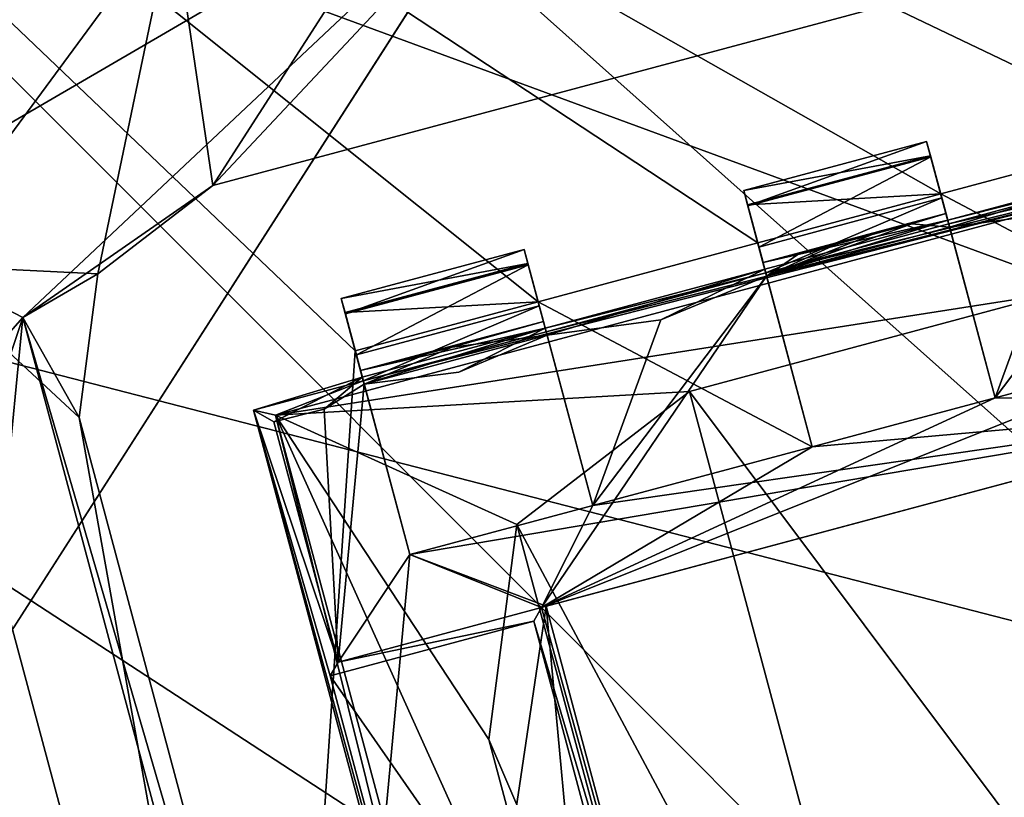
# Model space of a CAD drawing. Header units: millimetres. Extents: x -78 to 78, y -78 to 78.
# Tile 336 of 449: x 61.15 to 63.75, y 17.08 to 19.13. Entities that reach past the tile are written whole.
import ezdxf

# ---------------------------------------------------------------- set-up
doc = ezdxf.new("R2010")
doc.units = ezdxf.units.MM
doc.header["$LTSCALE"] = 41.718519
for name, color, linetype in [('1262', 7, 'CONTINUOUS'), ('1334', 7, 'CONTINUOUS'), ('1346', 7, 'CONTINUOUS'), ('1377', 7, 'CONTINUOUS'), ('1394', 7, 'CONTINUOUS'), ('1465', 7, 'CONTINUOUS'), ('1490', 7, 'CONTINUOUS'), ('1502', 7, 'CONTINUOUS'), ('1745', 7, 'CONTINUOUS'), ('1769', 7, 'CONTINUOUS'), ('2704', 7, 'CONTINUOUS'), ('2720', 7, 'CONTINUOUS'), ('2737', 7, 'CONTINUOUS'), ('328', 7, 'CONTINUOUS'), ('344', 7, 'CONTINUOUS'), ('4573', 7, 'CONTINUOUS'), ('4585', 7, 'CONTINUOUS'), ('4618', 7, 'CONTINUOUS'), ('4633', 7, 'CONTINUOUS'), ('4635', 7, 'CONTINUOUS'), ('4639', 7, 'CONTINUOUS'), ('4647', 7, 'CONTINUOUS'), ('4649', 7, 'CONTINUOUS'), ('4650', 7, 'CONTINUOUS'), ('4656', 7, 'CONTINUOUS'), ('4658', 7, 'CONTINUOUS'), ('4662', 7, 'CONTINUOUS'), ('4663', 7, 'CONTINUOUS'), ('4664', 7, 'CONTINUOUS'), ('4674', 7, 'CONTINUOUS'), ('4675', 7, 'CONTINUOUS'), ('4676', 7, 'CONTINUOUS'), ('4682', 7, 'CONTINUOUS'), ('4683', 7, 'CONTINUOUS'), ('4688', 7, 'CONTINUOUS'), ('4689', 7, 'CONTINUOUS'), ('4690', 7, 'CONTINUOUS'), ('4691', 7, 'CONTINUOUS'), ('4692', 7, 'CONTINUOUS'), ('4698', 7, 'CONTINUOUS'), ('4699', 7, 'CONTINUOUS'), ('4707', 7, 'CONTINUOUS'), ('4708', 7, 'CONTINUOUS'), ('4709', 7, 'CONTINUOUS'), ('4712', 7, 'CONTINUOUS'), ('4724', 7, 'CONTINUOUS'), ('4725', 7, 'CONTINUOUS'), ('4726', 7, 'CONTINUOUS')]:
    doc.layers.add(name, color=color, linetype=linetype)

msp = doc.modelspace()

# ---------------------------------------------------------------- linework, layer by layer
at = {"layer": '1262', "color": 7, "linetype": 'CONTINUOUS'}
msp.add_3dface([(60.8746, 18.4874, 22.2), (56.8171, 22.4998, 23.7), (61.5557, 19.4126, 22.2), (60.8746, 18.4874, 22.2)], dxfattribs=at)
at = {"layer": '1334', "color": 7, "linetype": 'CONTINUOUS'}
msp.add_3dface([(56.9783, 20.422, 26.0387), (60.6759, 18.5986, 23.3613), (61.4072, 19.5846, 23.3613), (56.9783, 20.422, 26.0387)], dxfattribs=at)
at = {"layer": '1346', "color": 7, "linetype": 'CONTINUOUS'}
for points in [[(61.5557, 19.4126, 22.2), (62.5258, 20.0402, 22.2), (61.6621, 18.6964, 22.2), (61.5557, 19.4126, 22.2)], [(61.6621, 18.6964, 22.2), (62.5258, 20.0402, 22.2), (64.7531, 19.5246, 22.2), (61.6621, 18.6964, 22.2)], [(60.8746, 18.4874, 22.2), (61.5557, 19.4126, 22.2), (61.3585, 18.4634, 22.2), (60.8746, 18.4874, 22.2)], [(61.3585, 18.4634, 22.2), (61.5557, 19.4126, 22.2), (61.6621, 18.6964, 22.2), (61.3585, 18.4634, 22.2)], [(61.9626, 14.4268, 22.2), (61.1437, 15.2242, 22.2), (60.8746, 18.4874, 22.2), (61.9626, 14.4268, 22.2)], [(61.9626, 14.4268, 22.2), (60.8746, 18.4874, 22.2), (61.3085, 18.084, 22.2), (61.9626, 14.4268, 22.2)], [(61.3085, 18.084, 22.2), (60.8746, 18.4874, 22.2), (61.3585, 18.4634, 22.2), (61.3085, 18.084, 22.2)], [(62.1368, 14.9931, 22.2), (61.9626, 14.4268, 22.2), (61.3085, 18.084, 22.2), (62.1368, 14.9931, 22.2)]]:
    msp.add_3dface(points, dxfattribs=at)
at = {"layer": '1377', "color": 7, "linetype": 'CONTINUOUS'}
for points in [[(61.16, 18.3479, 23.2), (61.6621, 18.6964, 23.2), (62.6474, 19.7467, 23.2), (61.16, 18.3479, 23.2)], [(61.6621, 18.6964, 23.2), (64.7531, 19.5246, 23.2), (62.6474, 19.7467, 23.2), (61.6621, 18.6964, 23.2)], [(61.3585, 18.4634, 23.2), (61.6621, 18.6964, 23.2), (61.16, 18.3479, 23.2), (61.3585, 18.4634, 23.2)], [(61.3085, 18.084, 23.2), (61.3585, 18.4634, 23.2), (61.16, 18.3479, 23.2), (61.3085, 18.084, 23.2)], [(60.9652, 16.3356, 23.2), (62.1401, 14.6903, 23.2), (61.16, 18.3479, 23.2), (60.9652, 16.3356, 23.2)], [(62.1368, 14.9931, 23.2), (61.3085, 18.084, 23.2), (61.16, 18.3479, 23.2), (62.1368, 14.9931, 23.2)], [(62.1401, 14.6903, 23.2), (62.1368, 14.9931, 23.2), (61.16, 18.3479, 23.2), (62.1401, 14.6903, 23.2)]]:
    msp.add_3dface(points, dxfattribs=at)
at = {"layer": '1394', "color": 7, "linetype": 'CONTINUOUS'}
for points in [[(61.16, 18.3479, 23.2), (62.6474, 19.7467, 23.2), (60.6759, 18.5986, 23.3613), (61.16, 18.3479, 23.2)], [(60.6759, 18.5986, 23.3613), (62.6474, 19.7467, 23.2), (61.4072, 19.5846, 23.3613), (60.6759, 18.5986, 23.3613)], [(60.3388, 17.4181, 23.3613), (61.16, 18.3479, 23.2), (60.6759, 18.5986, 23.3613), (60.3388, 17.4181, 23.3613)], [(60.4391, 16.1946, 23.3613), (61.16, 18.3479, 23.2), (60.3388, 17.4181, 23.3613), (60.4391, 16.1946, 23.3613)], [(60.9652, 16.3356, 23.2), (61.16, 18.3479, 23.2), (60.4391, 16.1946, 23.3613), (60.9652, 16.3356, 23.2)]]:
    msp.add_3dface(points, dxfattribs=at)
at = {"layer": '1465', "color": 7, "linetype": 'CONTINUOUS'}
for points in [[(62.1368, 14.9931, 22.2), (61.3085, 18.084, 22.2), (62.1368, 14.9931, 23.2), (62.1368, 14.9931, 22.2)], [(62.1368, 14.9931, 23.2), (61.3085, 18.084, 22.2), (61.3085, 18.084, 23.2), (62.1368, 14.9931, 23.2)]]:
    msp.add_3dface(points, dxfattribs=at)
at = {"layer": '1490', "color": 7, "linetype": 'CONTINUOUS'}
for points in [[(61.3585, 18.4634, 22.2), (61.6621, 18.6964, 22.2), (61.3585, 18.4634, 23.2), (61.3585, 18.4634, 22.2)], [(61.3585, 18.4634, 23.2), (61.6621, 18.6964, 22.2), (61.6621, 18.6964, 23.2), (61.3585, 18.4634, 23.2)], [(61.3085, 18.084, 22.2), (61.3585, 18.4634, 22.2), (61.3085, 18.084, 23.2), (61.3085, 18.084, 22.2)], [(61.3085, 18.084, 23.2), (61.3585, 18.4634, 22.2), (61.3585, 18.4634, 23.2), (61.3085, 18.084, 23.2)]]:
    msp.add_3dface(points, dxfattribs=at)
at = {"layer": '1502', "color": 7, "linetype": 'CONTINUOUS'}
for points in [[(61.6621, 18.6964, 22.2), (64.7531, 19.5246, 22.2), (61.6621, 18.6964, 23.2), (61.6621, 18.6964, 22.2)], [(61.6621, 18.6964, 23.2), (64.7531, 19.5246, 22.2), (64.7531, 19.5246, 23.2), (61.6621, 18.6964, 23.2)]]:
    msp.add_3dface(points, dxfattribs=at)
at = {"layer": '1745', "linetype": 'CONTINUOUS'}
for points in [[(69.7599, 30.9897, 28.7), (56.7696, 51.03, 28.7), (56.7695, 10.7164, 28.7), (69.7599, 30.9897, 28.7)], [(75.9193, 7.9475, 28.7), (69.7599, 30.9897, 28.7), (53.7937, -21.0684, 28.7), (75.9193, 7.9475, 28.7)], [(53.7937, -21.0684, 28.7), (69.7599, 30.9897, 28.7), (56.7669, -10.73, 28.7), (53.7937, -21.0684, 28.7)], [(56.7669, -10.73, 28.7), (69.7599, 30.9897, 28.7), (57.7718, -0.0089, 28.7), (56.7669, -10.73, 28.7)], [(57.7718, -0.0089, 28.7), (69.7599, 30.9897, 28.7), (56.7695, 10.7164, 28.7), (57.7718, -0.0089, 28.7)]]:
    msp.add_3dface(points, dxfattribs=at)
at = {"layer": '1769', "linetype": 'CONTINUOUS'}
for points in [[(68.005, 27.6073, 26.2), (72.6977, 10.0938, 26.2), (60.6528, 24.562, 26.2), (68.005, 27.6073, 26.2)], [(60.6528, 24.562, 26.2), (72.6977, 10.0938, 26.2), (58.2182, 22.9916, 26.2), (60.6528, 24.562, 26.2)], [(72.6977, 10.0938, 26.2), (56.4893, 20.6607, 26.2), (58.2182, 22.9916, 26.2), (72.6977, 10.0938, 26.2)], [(72.6977, 10.0938, 26.2), (55.6942, 17.8776, 26.2), (56.4893, 20.6607, 26.2), (72.6977, 10.0938, 26.2)], [(72.6977, 10.0938, 26.2), (64.8079, 9.0551, 26.2), (55.6942, 17.8776, 26.2), (72.6977, 10.0938, 26.2)], [(64.8079, 9.0551, 26.2), (55.9316, 14.9868, 26.2), (55.6942, 17.8776, 26.2), (64.8079, 9.0551, 26.2)]]:
    msp.add_3dface(points, dxfattribs=at)
at = {"layer": '2704', "linetype": 'CONTINUOUS'}
for points in [[(64.6457, 18.9593, 21.67), (66.5703, 21.6404, 21.67), (58.707, 21.4384, 21.67), (64.6457, 18.9593, 21.67)], [(64.1627, 18.8299, 21.67), (64.6457, 18.9593, 21.67), (58.707, 21.4384, 21.67), (64.1627, 18.8299, 21.67)], [(63.5832, 18.6746, 21.67), (64.1627, 18.8299, 21.67), (58.707, 21.4384, 21.67), (63.5832, 18.6746, 21.67)], [(62.0377, 18.2605, 21.67), (62.5207, 18.3899, 21.67), (58.707, 21.4384, 21.67), (62.0377, 18.2605, 21.67)], [(62.5207, 18.3899, 21.67), (63.1002, 18.5452, 21.67), (58.707, 21.4384, 21.67), (62.5207, 18.3899, 21.67)], [(61.5456, 10.8774, 21.67), (62.0377, 18.2605, 21.67), (58.707, 21.4384, 21.67), (61.5456, 10.8774, 21.67)], [(63.1002, 18.5452, 21.67), (63.5832, 18.6746, 21.67), (58.707, 21.4384, 21.67), (63.1002, 18.5452, 21.67)], [(64.3069, 18.292, 21.67), (64.1627, 18.8299, 21.67), (63.5832, 18.6746, 21.67), (64.3069, 18.292, 21.67)], [(63.7273, 18.1367, 21.67), (64.3069, 18.292, 21.67), (63.5832, 18.6746, 21.67), (63.7273, 18.1367, 21.67)], [(63.1002, 18.5452, 21.67), (62.5207, 18.3899, 21.67), (63.2443, 18.0073, 21.67), (63.1002, 18.5452, 21.67)], [(62.5207, 18.3899, 21.67), (62.6648, 17.852, 21.67), (63.2443, 18.0073, 21.67), (62.5207, 18.3899, 21.67)], [(64.5465, 18.1232, 21.67), (64.3069, 18.292, 21.67), (63.7273, 18.1367, 21.67), (64.5465, 18.1232, 21.67)], [(62.1818, 17.7226, 21.67), (62.0377, 18.2605, 21.67), (61.5456, 10.8774, 21.67), (62.1818, 17.7226, 21.67)], [(62.5417, 17.586, 21.67), (64.5465, 18.1232, 21.67), (62.1818, 17.7226, 21.67), (62.5417, 17.586, 21.67)], [(62.1818, 17.7226, 21.67), (64.5465, 18.1232, 21.67), (62.6648, 17.852, 21.67), (62.1818, 17.7226, 21.67)], [(62.6648, 17.852, 21.67), (64.5465, 18.1232, 21.67), (63.2443, 18.0073, 21.67), (62.6648, 17.852, 21.67)], [(63.2443, 18.0073, 21.67), (64.5465, 18.1232, 21.67), (63.7273, 18.1367, 21.67), (63.2443, 18.0073, 21.67)], [(62.5417, 17.586, 21.67), (62.1818, 17.7226, 21.67), (61.5456, 10.8774, 21.67), (62.5417, 17.586, 21.67)], [(62.7124, 15.7424, 21.67), (62.5417, 17.586, 21.67), (61.5456, 10.8774, 21.67), (62.7124, 15.7424, 21.67)], [(62.9558, 16.0406, 21.67), (62.5417, 17.586, 21.67), (62.7124, 15.7424, 21.67), (62.9558, 16.0406, 21.67)]]:
    msp.add_3dface(points, dxfattribs=at)
at = {"layer": '2720', "linetype": 'CONTINUOUS'}
for points in [[(66.5547, 21.688, 20.074), (69.1341, 10.9737, 20.074), (58.725, 21.3895, 20.074), (66.5547, 21.688, 20.074)], [(69.1341, 10.9737, 20.074), (69.9999, -0.0001, 20.074), (58.725, 21.3895, 20.074), (69.1341, 10.9737, 20.074)], [(58.725, 21.3895, 20.074), (69.9999, -0.0001, 20.074), (62.4999, -0.0001, 20.074), (58.725, 21.3895, 20.074)]]:
    msp.add_3dface(points, dxfattribs=at)
at = {"layer": '2737', "linetype": 'CONTINUOUS'}
for points in [[(61.5456, 10.8774, 21.67), (58.707, 21.4384, 21.67), (58.725, 21.3895, 20.074), (61.5456, 10.8774, 21.67)], [(61.5456, 10.8774, 21.67), (58.725, 21.3895, 20.074), (62.4999, -0.0001, 20.074), (61.5456, 10.8774, 21.67)]]:
    msp.add_3dface(points, dxfattribs=at)
at = {"layer": '328', "linetype": 'CONTINUOUS'}
for points in [[(15.5, 30, 15), (32.5, 30, 15), (72.3187, 15.3427, 15), (15.5, 30, 15)], [(47.5, -30, 15), (15.5, 30, 15), (67, -30, 15), (47.5, -30, 15)], [(67, -30, 15), (15.5, 30, 15), (67.5, -30, 15), (67, -30, 15)], [(67.5, -30, 15), (15.5, 30, 15), (72.3187, -15.3427, 15), (67.5, -30, 15)], [(72.3187, -15.3427, 15), (15.5, 30, 15), (73.9493, 0, 15), (72.3187, -15.3427, 15)], [(73.9493, 0, 15), (15.5, 30, 15), (72.3187, 15.3427, 15), (73.9493, 0, 15)], [(32.5, 30, 15), (47.5, 30, 15), (72.3187, 15.3427, 15), (32.5, 30, 15)], [(47.5, 30, 15), (67, 30, 15), (72.3187, 15.3427, 15), (47.5, 30, 15)]]:
    msp.add_3dface(points, dxfattribs=at)
at = {"layer": '344', "linetype": 'CONTINUOUS'}
for points in [[(47.5, 30, 16.5), (15.5, -30, 16.5), (67, 30, 16.5), (47.5, 30, 16.5)], [(67, 30, 16.5), (15.5, -30, 16.5), (67.5, 30, 16.5), (67, 30, 16.5)], [(67.5, 30, 16.5), (15.5, -30, 16.5), (72.3187, 15.3427, 16.5), (67.5, 30, 16.5)]]:
    msp.add_3dface(points, dxfattribs=at)
at = {"layer": '4573', "linetype": 'CONTINUOUS'}
for points in [[(62.5298, 17.5829, 21.845), (62.9558, 16.0406, 21.67), (62.5088, 17.5465, 22.27), (62.5298, 17.5829, 21.845)], [(62.5417, 17.586, 21.67), (62.9558, 16.0406, 21.67), (62.5298, 17.5829, 21.845), (62.5417, 17.586, 21.67)], [(62.5088, 17.5465, 22.27), (62.9558, 16.0406, 21.67), (62.9075, 16.0584, 22.27), (62.5088, 17.5465, 22.27)]]:
    msp.add_3dface(points, dxfattribs=at)
at = {"layer": '4585', "linetype": 'CONTINUOUS'}
for points in [[(62.5417, 17.586, 21.67), (62.5298, 17.5829, 21.845), (64.5583, 18.1264, 21.845), (62.5417, 17.586, 21.67)], [(64.5465, 18.1232, 21.67), (62.5417, 17.586, 21.67), (64.5583, 18.1264, 21.845), (64.5465, 18.1232, 21.67)]]:
    msp.add_3dface(points, dxfattribs=at)
at = {"layer": '4618', "linetype": 'CONTINUOUS'}
for points in [[(62.5298, 17.5829, 21.845), (62.5088, 17.5465, 22.27), (61.9925, 17.4389, 21.845), (62.5298, 17.5829, 21.845)], [(61.9925, 17.4389, 21.845), (62.5088, 17.5465, 22.27), (61.9715, 17.4025, 22.27), (61.9925, 17.4389, 21.845)]]:
    msp.add_3dface(points, dxfattribs=at)
at = {"layer": '4633', "linetype": 'CONTINUOUS'}
for points in [[(64.1863, 18.742, 21.8612), (64.3069, 18.292, 21.845), (63.7273, 18.1367, 21.845), (64.1863, 18.742, 21.8612)], [(63.9066, 18.6268, 21.845), (64.1863, 18.742, 21.8612), (63.7273, 18.1367, 21.845), (63.9066, 18.6268, 21.845)], [(63.6068, 18.5865, 21.845), (63.9066, 18.6268, 21.845), (63.7273, 18.1367, 21.845), (63.6068, 18.5865, 21.845)], [(62.5298, 17.5829, 21.845), (62.6648, 17.852, 21.845), (63.1237, 18.4573, 21.845), (62.5298, 17.5829, 21.845)], [(63.2443, 18.0073, 21.845), (62.5298, 17.5829, 21.845), (63.1237, 18.4573, 21.845), (63.2443, 18.0073, 21.845)], [(63.1237, 18.4573, 21.845), (62.6648, 17.852, 21.845), (62.8441, 18.3421, 21.845), (63.1237, 18.4573, 21.845)], [(62.8441, 18.3421, 21.845), (62.6648, 17.852, 21.845), (62.5443, 18.3018, 21.845), (62.8441, 18.3421, 21.845)], [(64.5583, 18.1264, 21.845), (62.5298, 17.5829, 21.845), (64.3069, 18.292, 21.845), (64.5583, 18.1264, 21.845)], [(64.3069, 18.292, 21.845), (62.5298, 17.5829, 21.845), (63.7273, 18.1367, 21.845), (64.3069, 18.292, 21.845)], [(61.9559, 18.1063, 21.845), (62.0612, 18.1726, 21.845), (61.9925, 17.4389, 21.845), (61.9559, 18.1063, 21.845)], [(62.0612, 18.1726, 21.845), (62.1818, 17.7226, 21.845), (61.9925, 17.4389, 21.845), (62.0612, 18.1726, 21.845)], [(63.7273, 18.1367, 21.845), (62.5298, 17.5829, 21.845), (63.2443, 18.0073, 21.845), (63.7273, 18.1367, 21.845)], [(61.8226, 18.0728, 21.845), (61.9559, 18.1063, 21.845), (61.9925, 17.4389, 21.845), (61.8226, 18.0728, 21.845)], [(62.6648, 17.852, 21.845), (62.5298, 17.5829, 21.845), (62.1818, 17.7226, 21.845), (62.6648, 17.852, 21.845)], [(62.1818, 17.7226, 21.845), (62.5298, 17.5829, 21.845), (61.9925, 17.4389, 21.845), (62.1818, 17.7226, 21.845)]]:
    msp.add_3dface(points, dxfattribs=at)
at = {"layer": '4635', "linetype": 'CONTINUOUS'}
for points in [[(62.5088, 17.5465, 22.27), (62.9075, 16.0584, 22.27), (61.9715, 17.4025, 22.27), (62.5088, 17.5465, 22.27)], [(62.9075, 16.0584, 22.27), (62.3702, 15.9144, 22.27), (61.9715, 17.4025, 22.27), (62.9075, 16.0584, 22.27)]]:
    msp.add_3dface(points, dxfattribs=at)
at = {"layer": '4639', "linetype": 'CONTINUOUS'}
for points in [[(62.0612, 18.1726, 21.845), (62.0007, 18.3987, 21.896), (62.0107, 18.3612, 21.7623), (62.0612, 18.1726, 21.845)], [(62.0007, 18.3987, 21.896), (62.0612, 18.1726, 21.845), (62.0516, 18.2085, 22.1542), (62.0007, 18.3987, 21.896)], [(62.0007, 18.3987, 22.421), (62.0007, 18.3987, 21.896), (62.0516, 18.2085, 22.1542), (62.0007, 18.3987, 22.421)], [(62.0116, 18.3579, 22.5598), (62.0007, 18.3987, 22.421), (62.0563, 18.191, 22.4493), (62.0116, 18.3579, 22.5598)], [(62.0563, 18.191, 22.4493), (62.0007, 18.3987, 22.421), (62.0516, 18.2085, 22.1542), (62.0563, 18.191, 22.4493)], [(62.0377, 18.2605, 21.67), (62.1818, 17.7226, 21.845), (62.0107, 18.3612, 21.7623), (62.0377, 18.2605, 21.67)], [(62.1818, 17.7226, 21.845), (62.0612, 18.1726, 21.845), (62.0107, 18.3612, 21.7623), (62.1818, 17.7226, 21.845)], [(62.0406, 18.2496, 22.652), (62.0116, 18.3579, 22.5598), (62.0589, 18.1814, 22.6698), (62.0406, 18.2496, 22.652)], [(62.0589, 18.1814, 22.6698), (62.0116, 18.3579, 22.5598), (62.0563, 18.191, 22.4493), (62.0589, 18.1814, 22.6698)], [(62.0377, 18.2605, 21.67), (62.1818, 17.7226, 21.67), (62.1818, 17.7226, 21.845), (62.0377, 18.2605, 21.67)]]:
    msp.add_3dface(points, dxfattribs=at)
at = {"layer": '4647', "linetype": 'CONTINUOUS'}
for points in [[(62.1818, 17.7226, 21.67), (62.6648, 17.852, 21.67), (62.1818, 17.7226, 21.845), (62.1818, 17.7226, 21.67)], [(62.6648, 17.852, 21.67), (62.6648, 17.852, 21.845), (62.1818, 17.7226, 21.845), (62.6648, 17.852, 21.67)]]:
    msp.add_3dface(points, dxfattribs=at)
at = {"layer": '4649', "linetype": 'CONTINUOUS'}
for points in [[(63.5461, 18.8128, 21.896), (63.5562, 18.7753, 21.7623), (63.0632, 18.6834, 21.896), (63.5461, 18.8128, 21.896)], [(63.0632, 18.6834, 21.896), (63.5562, 18.7753, 21.7623), (63.0732, 18.6459, 21.7623), (63.0632, 18.6834, 21.896)], [(63.5562, 18.7753, 21.7623), (63.5832, 18.6746, 21.67), (63.0732, 18.6459, 21.7623), (63.5562, 18.7753, 21.7623)], [(63.5832, 18.6746, 21.67), (63.1002, 18.5452, 21.67), (63.0732, 18.6459, 21.7623), (63.5832, 18.6746, 21.67)]]:
    msp.add_3dface(points, dxfattribs=at)
at = {"layer": '4650', "linetype": 'CONTINUOUS'}
for points in [[(62.4836, 18.5281, 21.896), (62.4937, 18.4906, 21.7623), (62.0007, 18.3987, 21.896), (62.4836, 18.5281, 21.896)], [(62.0007, 18.3987, 21.896), (62.4937, 18.4906, 21.7623), (62.0107, 18.3612, 21.7623), (62.0007, 18.3987, 21.896)], [(62.4937, 18.4906, 21.7623), (62.5207, 18.3899, 21.67), (62.0107, 18.3612, 21.7623), (62.4937, 18.4906, 21.7623)], [(62.5207, 18.3899, 21.67), (62.0377, 18.2605, 21.67), (62.0107, 18.3612, 21.7623), (62.5207, 18.3899, 21.67)]]:
    msp.add_3dface(points, dxfattribs=at)
at = {"layer": '4656', "linetype": 'CONTINUOUS'}
for points in [[(61.7691, 18.1037, 22.67), (61.7691, 18.1037, 22.47), (62.5456, 15.206, 22.47), (61.7691, 18.1037, 22.67)], [(62.5456, 15.206, 22.67), (61.7691, 18.1037, 22.67), (62.5456, 15.206, 22.47), (62.5456, 15.206, 22.67)]]:
    msp.add_3dface(points, dxfattribs=at)
at = {"layer": '4658', "linetype": 'CONTINUOUS'}
for points in [[(61.8226, 18.0728, 21.845), (61.9925, 17.4389, 21.845), (61.7691, 18.1037, 22.47), (61.8226, 18.0728, 21.845)], [(61.7691, 18.1037, 22.47), (61.9925, 17.4389, 21.845), (61.9715, 17.4025, 22.27), (61.7691, 18.1037, 22.47)], [(62.5456, 15.206, 22.47), (61.7691, 18.1037, 22.47), (62.3702, 15.9144, 22.27), (62.5456, 15.206, 22.47)], [(62.3702, 15.9144, 22.27), (61.7691, 18.1037, 22.47), (61.9715, 17.4025, 22.27), (62.3702, 15.9144, 22.27)]]:
    msp.add_3dface(points, dxfattribs=at)
at = {"layer": '4662', "linetype": 'CONTINUOUS'}
for points in [[(63.5971, 18.6226, 22.1568), (63.6068, 18.5865, 21.845), (63.5461, 18.8128, 21.896), (63.5971, 18.6226, 22.1568)], [(63.5461, 18.8128, 21.896), (63.6068, 18.5865, 21.845), (63.5562, 18.7753, 21.7623), (63.5461, 18.8128, 21.896)], [(63.6018, 18.6051, 22.4513), (63.5971, 18.6226, 22.1568), (63.5461, 18.8128, 22.421), (63.6018, 18.6051, 22.4513)], [(63.5571, 18.7721, 22.5598), (63.6018, 18.6051, 22.4513), (63.5461, 18.8128, 22.421), (63.5571, 18.7721, 22.5598)], [(63.5461, 18.8128, 22.421), (63.5971, 18.6226, 22.1568), (63.5461, 18.8128, 21.896), (63.5461, 18.8128, 22.421)], [(63.7273, 18.1367, 21.67), (63.5832, 18.6746, 21.67), (63.5562, 18.7753, 21.7623), (63.7273, 18.1367, 21.67)], [(63.7273, 18.1367, 21.845), (63.7273, 18.1367, 21.67), (63.5562, 18.7753, 21.7623), (63.7273, 18.1367, 21.845)], [(63.6068, 18.5865, 21.845), (63.7273, 18.1367, 21.845), (63.5562, 18.7753, 21.7623), (63.6068, 18.5865, 21.845)], [(63.5861, 18.6638, 22.652), (63.6018, 18.6051, 22.4513), (63.5571, 18.7721, 22.5598), (63.5861, 18.6638, 22.652)], [(63.6044, 18.5955, 22.6698), (63.6018, 18.6051, 22.4513), (63.5861, 18.6638, 22.652), (63.6044, 18.5955, 22.6698)]]:
    msp.add_3dface(points, dxfattribs=at)
at = {"layer": '4663', "linetype": 'CONTINUOUS'}
for points in [[(63.1237, 18.4573, 21.845), (63.0632, 18.6834, 21.896), (63.0732, 18.6459, 21.7623), (63.1237, 18.4573, 21.845)], [(63.0632, 18.6834, 21.896), (63.1237, 18.4573, 21.845), (63.1141, 18.4932, 22.1552), (63.0632, 18.6834, 21.896)], [(63.0632, 18.6834, 22.421), (63.0632, 18.6834, 21.896), (63.1141, 18.4932, 22.1552), (63.0632, 18.6834, 22.421)], [(63.0741, 18.6426, 22.5598), (63.0632, 18.6834, 22.421), (63.1188, 18.4757, 22.4513), (63.0741, 18.6426, 22.5598)], [(63.1188, 18.4757, 22.4513), (63.0632, 18.6834, 22.421), (63.1141, 18.4932, 22.1552), (63.1188, 18.4757, 22.4513)], [(63.1002, 18.5452, 21.67), (63.2443, 18.0073, 21.845), (63.0732, 18.6459, 21.7623), (63.1002, 18.5452, 21.67)], [(63.2443, 18.0073, 21.845), (63.1237, 18.4573, 21.845), (63.0732, 18.6459, 21.7623), (63.2443, 18.0073, 21.845)], [(63.1214, 18.4661, 22.6698), (63.1031, 18.5343, 22.652), (63.0741, 18.6426, 22.5598), (63.1214, 18.4661, 22.6698)], [(63.1214, 18.4661, 22.6698), (63.0741, 18.6426, 22.5598), (63.1188, 18.4757, 22.4513), (63.1214, 18.4661, 22.6698)], [(63.1002, 18.5452, 21.67), (63.2443, 18.0073, 21.67), (63.2443, 18.0073, 21.845), (63.1002, 18.5452, 21.67)]]:
    msp.add_3dface(points, dxfattribs=at)
at = {"layer": '4664', "linetype": 'CONTINUOUS'}
for points in [[(62.5346, 18.3379, 22.1557), (62.5443, 18.3018, 21.845), (62.4836, 18.5281, 21.896), (62.5346, 18.3379, 22.1557)], [(62.4836, 18.5281, 21.896), (62.5443, 18.3018, 21.845), (62.4937, 18.4906, 21.7623), (62.4836, 18.5281, 21.896)], [(62.5393, 18.3204, 22.4493), (62.5346, 18.3379, 22.1557), (62.4836, 18.5281, 22.421), (62.5393, 18.3204, 22.4493)], [(62.4836, 18.5281, 22.421), (62.5346, 18.3379, 22.1557), (62.4836, 18.5281, 21.896), (62.4836, 18.5281, 22.421)], [(62.4945, 18.4874, 22.5598), (62.5393, 18.3204, 22.4493), (62.4836, 18.5281, 22.421), (62.4945, 18.4874, 22.5598)], [(62.6648, 17.852, 21.67), (62.5207, 18.3899, 21.67), (62.4937, 18.4906, 21.7623), (62.6648, 17.852, 21.67)], [(62.6648, 17.852, 21.845), (62.6648, 17.852, 21.67), (62.4937, 18.4906, 21.7623), (62.6648, 17.852, 21.845)], [(62.5443, 18.3018, 21.845), (62.6648, 17.852, 21.845), (62.4937, 18.4906, 21.7623), (62.5443, 18.3018, 21.845)], [(62.5236, 18.379, 22.652), (62.5393, 18.3204, 22.4493), (62.4945, 18.4874, 22.5598), (62.5236, 18.379, 22.652)], [(62.5418, 18.3108, 22.6698), (62.5393, 18.3204, 22.4493), (62.5236, 18.379, 22.652), (62.5418, 18.3108, 22.6698)]]:
    msp.add_3dface(points, dxfattribs=at)
at = {"layer": '4674', "linetype": 'CONTINUOUS'}
for points in [[(63.2443, 18.0073, 21.67), (63.7273, 18.1367, 21.67), (63.2443, 18.0073, 21.845), (63.2443, 18.0073, 21.67)], [(63.7273, 18.1367, 21.67), (63.7273, 18.1367, 21.845), (63.2443, 18.0073, 21.845), (63.7273, 18.1367, 21.67)]]:
    msp.add_3dface(points, dxfattribs=at)
at = {"layer": '4675', "linetype": 'CONTINUOUS'}
for points in [[(62.5346, 18.3379, 22.1557), (62.5393, 18.3204, 22.4493), (62.0516, 18.2085, 22.1542), (62.5346, 18.3379, 22.1557)], [(62.2939, 18.2702, 21.9003), (62.5346, 18.3379, 22.1557), (62.0516, 18.2085, 22.1542), (62.2939, 18.2702, 21.9003)], [(62.5443, 18.3018, 21.845), (62.5346, 18.3379, 22.1557), (62.2939, 18.2702, 21.9003), (62.5443, 18.3018, 21.845)], [(62.5393, 18.3204, 22.4493), (62.0563, 18.191, 22.4493), (62.0516, 18.2085, 22.1542), (62.5393, 18.3204, 22.4493)], [(62.0612, 18.1726, 21.845), (62.2939, 18.2702, 21.9003), (62.0516, 18.2085, 22.1542), (62.0612, 18.1726, 21.845)]]:
    msp.add_3dface(points, dxfattribs=at)
at = {"layer": '4676', "linetype": 'CONTINUOUS'}
for points in [[(62.4836, 18.5281, 22.421), (62.4836, 18.5281, 21.896), (62.0007, 18.3987, 22.421), (62.4836, 18.5281, 22.421)], [(62.4836, 18.5281, 21.896), (62.0007, 18.3987, 21.896), (62.0007, 18.3987, 22.421), (62.4836, 18.5281, 21.896)]]:
    msp.add_3dface(points, dxfattribs=at)
at = {"layer": '4682', "linetype": 'CONTINUOUS'}
for points in [[(61.8275, 18.0904, 23.47), (61.7691, 18.1037, 22.67), (62.5456, 15.206, 22.67), (61.8275, 18.0904, 23.47)], [(62.5895, 15.2466, 23.47), (61.8275, 18.0904, 23.47), (62.5456, 15.206, 22.67), (62.5895, 15.2466, 23.47)]]:
    msp.add_3dface(points, dxfattribs=at)
at = {"layer": '4683', "linetype": 'CONTINUOUS'}
for points in [[(64.1814, 18.7604, 22.4493), (63.6068, 18.5865, 21.845), (63.6018, 18.6051, 22.4513), (64.1814, 18.7604, 22.4493)], [(63.9066, 18.6268, 21.845), (63.6068, 18.5865, 21.845), (64.1814, 18.7604, 22.4493), (63.9066, 18.6268, 21.845)], [(63.6018, 18.6051, 22.4513), (63.1237, 18.4573, 21.845), (63.1188, 18.4757, 22.4513), (63.6018, 18.6051, 22.4513)], [(63.6068, 18.5865, 21.845), (63.1237, 18.4573, 21.845), (63.6018, 18.6051, 22.4513), (63.6068, 18.5865, 21.845)], [(62.5443, 18.3018, 21.845), (62.5393, 18.3204, 22.4493), (63.1188, 18.4757, 22.4513), (62.5443, 18.3018, 21.845)], [(62.8441, 18.3421, 21.845), (62.5443, 18.3018, 21.845), (63.1188, 18.4757, 22.4513), (62.8441, 18.3421, 21.845)], [(63.1237, 18.4573, 21.845), (62.8441, 18.3421, 21.845), (63.1188, 18.4757, 22.4513), (63.1237, 18.4573, 21.845)], [(62.5393, 18.3204, 22.4493), (62.0612, 18.1726, 21.845), (62.0563, 18.191, 22.4493), (62.5393, 18.3204, 22.4493)], [(62.0612, 18.1726, 21.845), (62.5393, 18.3204, 22.4493), (62.3114, 18.2041, 21.8495), (62.0612, 18.1726, 21.845)], [(62.5393, 18.3204, 22.4493), (62.5443, 18.3018, 21.845), (62.3114, 18.2041, 21.8495), (62.5393, 18.3204, 22.4493)], [(62.0563, 18.191, 22.4493), (61.8226, 18.0728, 21.845), (61.7691, 18.1037, 22.47), (62.0563, 18.191, 22.4493)], [(61.9559, 18.1063, 21.845), (61.8226, 18.0728, 21.845), (62.0563, 18.191, 22.4493), (61.9559, 18.1063, 21.845)], [(62.0612, 18.1726, 21.845), (61.9559, 18.1063, 21.845), (62.0563, 18.191, 22.4493), (62.0612, 18.1726, 21.845)]]:
    msp.add_3dface(points, dxfattribs=at)
at = {"layer": '4688', "linetype": 'CONTINUOUS'}
for points in [[(64.1839, 18.7508, 22.6698), (64.1814, 18.7604, 22.4493), (63.6018, 18.6051, 22.4513), (64.1839, 18.7508, 22.6698)], [(63.6044, 18.5955, 22.6698), (64.1839, 18.7508, 22.6698), (63.6018, 18.6051, 22.4513), (63.6044, 18.5955, 22.6698)]]:
    msp.add_3dface(points, dxfattribs=at)
at = {"layer": '4689', "linetype": 'CONTINUOUS'}
for points in [[(63.5461, 18.8128, 22.421), (63.5461, 18.8128, 21.896), (63.0632, 18.6834, 22.421), (63.5461, 18.8128, 22.421)], [(63.5461, 18.8128, 21.896), (63.0632, 18.6834, 21.896), (63.0632, 18.6834, 22.421), (63.5461, 18.8128, 21.896)]]:
    msp.add_3dface(points, dxfattribs=at)
at = {"layer": '4690', "linetype": 'CONTINUOUS'}
for points in [[(62.5443, 18.3018, 21.845), (62.0612, 18.1726, 21.845), (62.3114, 18.2041, 21.8495), (62.5443, 18.3018, 21.845)], [(62.0612, 18.1726, 21.845), (62.5443, 18.3018, 21.845), (62.2939, 18.2702, 21.9003), (62.0612, 18.1726, 21.845)]]:
    msp.add_3dface(points, dxfattribs=at)
at = {"layer": '4691', "linetype": 'CONTINUOUS'}
for points in [[(62.4836, 18.5281, 22.421), (62.0007, 18.3987, 22.421), (62.0116, 18.3579, 22.5598), (62.4836, 18.5281, 22.421)], [(62.4945, 18.4874, 22.5598), (62.4836, 18.5281, 22.421), (62.0116, 18.3579, 22.5598), (62.4945, 18.4874, 22.5598)], [(62.0406, 18.2496, 22.652), (62.4945, 18.4874, 22.5598), (62.0116, 18.3579, 22.5598), (62.0406, 18.2496, 22.652)], [(62.5236, 18.379, 22.652), (62.4945, 18.4874, 22.5598), (62.0406, 18.2496, 22.652), (62.5236, 18.379, 22.652)]]:
    msp.add_3dface(points, dxfattribs=at)
at = {"layer": '4692', "linetype": 'CONTINUOUS'}
for points in [[(62.5393, 18.3204, 22.4493), (63.1214, 18.4661, 22.6698), (63.1188, 18.4757, 22.4513), (62.5393, 18.3204, 22.4493)], [(62.5393, 18.3204, 22.4493), (62.5418, 18.3108, 22.6698), (63.1214, 18.4661, 22.6698), (62.5393, 18.3204, 22.4493)]]:
    msp.add_3dface(points, dxfattribs=at)
at = {"layer": '4698', "linetype": 'CONTINUOUS'}
for points in [[(62.0589, 18.1814, 22.6698), (62.0563, 18.191, 22.4493), (61.7691, 18.1037, 22.47), (62.0589, 18.1814, 22.6698)], [(61.7691, 18.1037, 22.67), (62.0589, 18.1814, 22.6698), (61.7691, 18.1037, 22.47), (61.7691, 18.1037, 22.67)]]:
    msp.add_3dface(points, dxfattribs=at)
at = {"layer": '4699', "linetype": 'CONTINUOUS'}
for points in [[(63.1237, 18.4573, 21.845), (63.6068, 18.5865, 21.845), (63.5069, 18.5953, 21.8993), (63.1237, 18.4573, 21.845)], [(63.4051, 18.568, 21.896), (63.1237, 18.4573, 21.845), (63.5069, 18.5953, 21.8993), (63.4051, 18.568, 21.896)], [(63.3081, 18.542, 21.896), (63.1237, 18.4573, 21.845), (63.4051, 18.568, 21.896), (63.3081, 18.542, 21.896)], [(63.2062, 18.5147, 21.8993), (63.1237, 18.4573, 21.845), (63.3081, 18.542, 21.896), (63.2062, 18.5147, 21.8993)]]:
    msp.add_3dface(points, dxfattribs=at)
at = {"layer": '4707', "linetype": 'CONTINUOUS'}
for points in [[(64.3633, 18.7699, 23.47), (62.0589, 18.1814, 22.6698), (61.8275, 18.0904, 23.47), (64.3633, 18.7699, 23.47)], [(62.5418, 18.3108, 22.6698), (62.0589, 18.1814, 22.6698), (64.3633, 18.7699, 23.47), (62.5418, 18.3108, 22.6698)], [(62.5418, 18.3108, 22.6698), (64.3633, 18.7699, 23.47), (63.1214, 18.4661, 22.6698), (62.5418, 18.3108, 22.6698)], [(63.1214, 18.4661, 22.6698), (64.3633, 18.7699, 23.47), (63.6044, 18.5955, 22.6698), (63.1214, 18.4661, 22.6698)], [(63.6044, 18.5955, 22.6698), (64.3633, 18.7699, 23.47), (64.1839, 18.7508, 22.6698), (63.6044, 18.5955, 22.6698)], [(61.8275, 18.0904, 23.47), (62.0589, 18.1814, 22.6698), (61.7691, 18.1037, 22.67), (61.8275, 18.0904, 23.47)]]:
    msp.add_3dface(points, dxfattribs=at)
at = {"layer": '4708', "linetype": 'CONTINUOUS'}
for points in [[(62.5236, 18.379, 22.652), (62.0406, 18.2496, 22.652), (62.0589, 18.1814, 22.6698), (62.5236, 18.379, 22.652)], [(62.5418, 18.3108, 22.6698), (62.5236, 18.379, 22.652), (62.0589, 18.1814, 22.6698), (62.5418, 18.3108, 22.6698)]]:
    msp.add_3dface(points, dxfattribs=at)
at = {"layer": '4709', "linetype": 'CONTINUOUS'}
for points in [[(63.5861, 18.6638, 22.652), (63.1031, 18.5343, 22.652), (63.1214, 18.4661, 22.6698), (63.5861, 18.6638, 22.652)], [(63.6044, 18.5955, 22.6698), (63.5861, 18.6638, 22.652), (63.1214, 18.4661, 22.6698), (63.6044, 18.5955, 22.6698)]]:
    msp.add_3dface(points, dxfattribs=at)
at = {"layer": '4712', "linetype": 'CONTINUOUS'}
for points in [[(63.5971, 18.6226, 22.1568), (63.6018, 18.6051, 22.4513), (63.1141, 18.4932, 22.1552), (63.5971, 18.6226, 22.1568)], [(63.5971, 18.6226, 22.1568), (63.1141, 18.4932, 22.1552), (63.5069, 18.5953, 21.8993), (63.5971, 18.6226, 22.1568)], [(63.6068, 18.5865, 21.845), (63.5971, 18.6226, 22.1568), (63.5069, 18.5953, 21.8993), (63.6068, 18.5865, 21.845)], [(63.6018, 18.6051, 22.4513), (63.1188, 18.4757, 22.4513), (63.1141, 18.4932, 22.1552), (63.6018, 18.6051, 22.4513)], [(63.1141, 18.4932, 22.1552), (63.2062, 18.5147, 21.8993), (63.5069, 18.5953, 21.8993), (63.1141, 18.4932, 22.1552)], [(63.2062, 18.5147, 21.8993), (63.3081, 18.542, 21.896), (63.5069, 18.5953, 21.8993), (63.2062, 18.5147, 21.8993)], [(63.3081, 18.542, 21.896), (63.4051, 18.568, 21.896), (63.5069, 18.5953, 21.8993), (63.3081, 18.542, 21.896)], [(63.1141, 18.4932, 22.1552), (63.1237, 18.4573, 21.845), (63.2062, 18.5147, 21.8993), (63.1141, 18.4932, 22.1552)]]:
    msp.add_3dface(points, dxfattribs=at)
at = {"layer": '4724', "linetype": 'CONTINUOUS'}
for points in [[(64.3633, 18.7699, 23.47), (61.8275, 18.0904, 23.47), (63.8864, 18.4122, 23.47), (64.3633, 18.7699, 23.47)], [(63.8864, 18.4122, 23.47), (61.8275, 18.0904, 23.47), (62.9205, 18.1534, 23.47), (63.8864, 18.4122, 23.47)], [(62.9205, 18.1534, 23.47), (61.8275, 18.0904, 23.47), (62.4641, 17.8023, 23.47), (62.9205, 18.1534, 23.47)], [(61.8275, 18.0904, 23.47), (62.5895, 15.2466, 23.47), (62.649, 16.2689, 23.47), (61.8275, 18.0904, 23.47)], [(62.4641, 17.8023, 23.47), (61.8275, 18.0904, 23.47), (62.3901, 17.2349, 23.47), (62.4641, 17.8023, 23.47)], [(62.3901, 17.2349, 23.47), (61.8275, 18.0904, 23.47), (62.649, 16.2689, 23.47), (62.3901, 17.2349, 23.47)]]:
    msp.add_3dface(points, dxfattribs=at)
at = {"layer": '4725', "linetype": 'CONTINUOUS'}
for points in [[(63.5461, 18.8128, 22.421), (63.0632, 18.6834, 22.421), (63.0741, 18.6426, 22.5598), (63.5461, 18.8128, 22.421)], [(63.5571, 18.7721, 22.5598), (63.5461, 18.8128, 22.421), (63.0741, 18.6426, 22.5598), (63.5571, 18.7721, 22.5598)], [(63.1031, 18.5343, 22.652), (63.5571, 18.7721, 22.5598), (63.0741, 18.6426, 22.5598), (63.1031, 18.5343, 22.652)], [(63.5861, 18.6638, 22.652), (63.5571, 18.7721, 22.5598), (63.1031, 18.5343, 22.652), (63.5861, 18.6638, 22.652)]]:
    msp.add_3dface(points, dxfattribs=at)
at = {"layer": '4726', "linetype": 'CONTINUOUS'}
for points in [[(63.8864, 18.4122, 23.47), (62.9205, 18.1534, 23.47), (64.5335, 15.9974, 23.47), (63.8864, 18.4122, 23.47)], [(62.9205, 18.1534, 23.47), (62.4641, 17.8023, 23.47), (63.5675, 15.7386, 23.47), (62.9205, 18.1534, 23.47)], [(62.9205, 18.1534, 23.47), (63.5675, 15.7386, 23.47), (64.5335, 15.9974, 23.47), (62.9205, 18.1534, 23.47)], [(62.4641, 17.8023, 23.47), (62.3901, 17.2349, 23.47), (63.0001, 15.8126, 23.47), (62.4641, 17.8023, 23.47)], [(62.4641, 17.8023, 23.47), (63.0001, 15.8126, 23.47), (63.5675, 15.7386, 23.47), (62.4641, 17.8023, 23.47)], [(62.3901, 17.2349, 23.47), (62.649, 16.2689, 23.47), (63.0001, 15.8126, 23.47), (62.3901, 17.2349, 23.47)]]:
    msp.add_3dface(points, dxfattribs=at)

doc.saveas('drawing.dxf')
